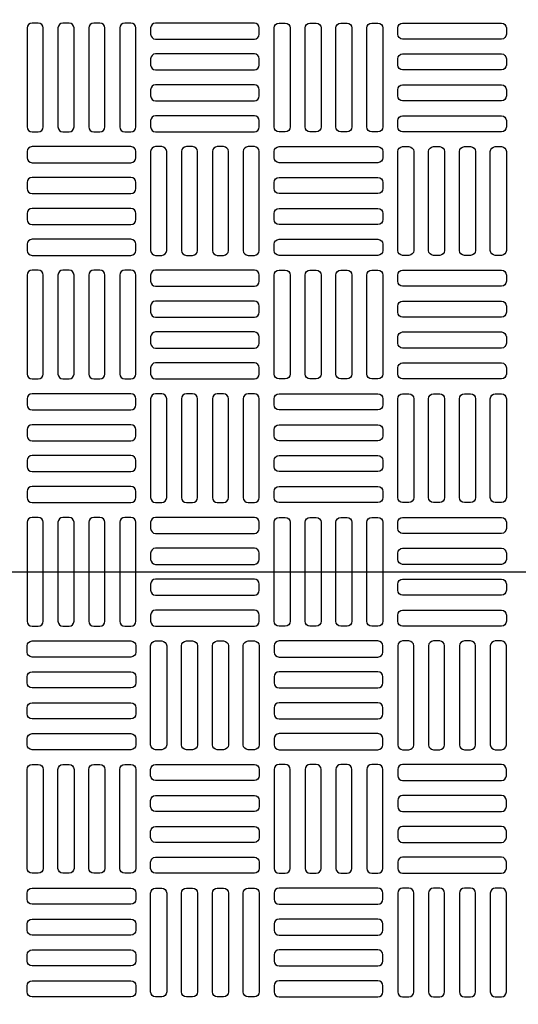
# Model space of a CAD drawing. Extents: x -169 to 7270, y -140 to 2984.
# Tile 501 of 656: x 1864.55 to 1872.49, y 1472.13 to 1487.81. Entities that reach past the tile are written whole.
import ezdxf

# ---------------------------------------------------------------- set-up
doc = ezdxf.new("R2010")
doc.units = 0
doc.header["$MEASUREMENT"] = 0
doc.linetypes.add('HIDDEN2', pattern=[0.28125, 0.1875, -0.09375])
doc.layers.get('DEFPOINTS').update_dxf_attribs({"linetype": 'CONTINUOUS'})
for name, color, linetype in [('MULTI-PORT-MANHOLE-HATCH', 252, 'CONTINUOUS'), ('TANK-MANHOLE-COVER-40', 2, 'CONTINUOUS'), ('TANK-MANHOLE-COVER-HATCH-40', 252, 'CONTINUOUS'), ('TANK-SLOPE', 3, 'CONTINUOUS')]:
    doc.layers.add(name, color=color, linetype=linetype)

msp = doc.modelspace()

# ---------------------------------------------------------------- linework, layer by layer
at = {"layer": 'DEFPOINTS', "color": 8, "linetype": 'HIDDEN2', "ltscale": 0.125}
msp.add_circle((1867.50097, 1479.01839), 14, dxfattribs=at)
msp.add_circle((1867.50097, 1479.01839), 14, dxfattribs=at)
at = {"layer": 'DEFPOINTS', "color": 8, "linetype": 'HIDDEN2', "ltscale": 0.5}
msp.add_circle((1867.50097, 1479.01839), 11, dxfattribs=at)
msp.add_circle((1867.50097, 1479.01839), 11, dxfattribs=at)
at = {"layer": 'MULTI-PORT-MANHOLE-HATCH'}
msp.add_line((1422, 1479.01916), (2010, 1479.01916), dxfattribs=at)
at = {"layer": 'TANK-MANHOLE-COVER-40', "color": 4, "linetype": 'Continuous'}
msp.add_circle((1867.5002, 1479.01839), 22.63902, dxfattribs=at)
at = {"layer": 'TANK-MANHOLE-COVER-40', "color": 1, "linetype": 'Continuous'}
msp.add_circle((1867.5002, 1479.01839), 22.44094, dxfattribs=at)
at = {"layer": 'TANK-MANHOLE-COVER-40', "color": 2, "linetype": 'Continuous'}
msp.add_circle((1867.5002, 1479.01839), 21.65354, dxfattribs=at)
at = {"layer": 'TANK-MANHOLE-COVER-HATCH-40', "linetype": 'Continuous', "flags": 128}
for points in [[(1864.84272, 1486.02627, 0.41421356), (1864.92146, 1486.10501), (1864.92146, 1487.67981, 0.41421356), (1864.84272, 1487.75855), (1864.74429, 1487.75855, 0.41421356), (1864.66555, 1487.67981), (1864.66555, 1486.10501, 0.41421356), (1864.74429, 1486.02627)], [(1865.33485, 1486.02627, 0.41421356), (1865.41359, 1486.10501), (1865.41359, 1487.67981, 0.41421356), (1865.33485, 1487.75855), (1865.23642, 1487.75855, 0.41421356), (1865.15768, 1487.67981), (1865.15768, 1486.10501, 0.41421356), (1865.23642, 1486.02627)], [(1865.82697, 1486.02627, 0.41421356), (1865.90571, 1486.10501), (1865.90571, 1487.67981, 0.41421356), (1865.82697, 1487.75855), (1865.72855, 1487.75855, 0.41421356), (1865.64981, 1487.67981), (1865.64981, 1486.10501, 0.41421356), (1865.72855, 1486.02627)], [(1866.3191, 1486.02627, 0.41421356), (1866.39784, 1486.10501), (1866.39784, 1487.67981, 0.41421356), (1866.3191, 1487.75855), (1866.22067, 1487.75855, 0.41421356), (1866.14193, 1487.67981), (1866.14193, 1486.10501, 0.41421356), (1866.22067, 1486.02627)], [(1868.36634, 1487.67981, 0.41421356), (1868.2876, 1487.75855), (1866.7128, 1487.75855, 0.41421356), (1866.63406, 1487.67981), (1866.63406, 1487.58138, 0.41421356), (1866.7128, 1487.50264), (1868.2876, 1487.50264, 0.41421356), (1868.36634, 1487.58138)], [(1868.6813, 1486.02627, -0.41421356), (1868.60256, 1486.10501), (1868.60256, 1487.67981, -0.41421356), (1868.6813, 1487.75855), (1868.77973, 1487.75855, -0.41421356), (1868.85847, 1487.67981), (1868.85847, 1486.10501, -0.41421356), (1868.77973, 1486.02627)], [(1869.17343, 1486.02627, -0.41421356), (1869.09469, 1486.10501), (1869.09469, 1487.67981, -0.41421356), (1869.17343, 1487.75855), (1869.27185, 1487.75855, -0.41421356), (1869.35059, 1487.67981), (1869.35059, 1486.10501, -0.41421356), (1869.27185, 1486.02627)], [(1869.66555, 1486.02627, -0.41421356), (1869.58681, 1486.10501), (1869.58681, 1487.67981, -0.41421356), (1869.66555, 1487.75855), (1869.76398, 1487.75855, -0.41421356), (1869.84272, 1487.67981), (1869.84272, 1486.10501, -0.41421356), (1869.76398, 1486.02627)], [(1870.15768, 1486.02627, -0.41421356), (1870.07894, 1486.10501), (1870.07894, 1487.67981, -0.41421356), (1870.15768, 1487.75855), (1870.2561, 1487.75855, -0.41421356), (1870.33485, 1487.67981), (1870.33485, 1486.10501, -0.41421356), (1870.2561, 1486.02627)], [(1870.57107, 1487.67981, -0.41421356), (1870.64981, 1487.75855), (1872.22461, 1487.75855, -0.41421356), (1872.30335, 1487.67981), (1872.30335, 1487.58138, -0.41421356), (1872.22461, 1487.50264), (1870.64981, 1487.50264, -0.41421356), (1870.57107, 1487.58138)], [(1868.36634, 1487.18768, 0.41421356), (1868.2876, 1487.26642), (1866.7128, 1487.26642, 0.41421356), (1866.63406, 1487.18768), (1866.63406, 1487.08926, 0.41421356), (1866.7128, 1487.01052), (1868.2876, 1487.01052, 0.41421356), (1868.36634, 1487.08926)], [(1870.57107, 1487.18768, -0.41421356), (1870.64981, 1487.26642), (1872.22461, 1487.26642, -0.41421356), (1872.30335, 1487.18768), (1872.30335, 1487.08926, -0.41421356), (1872.22461, 1487.01052), (1870.64981, 1487.01052, -0.41421356), (1870.57107, 1487.08926)], [(1868.36634, 1486.69556, 0.41421356), (1868.2876, 1486.7743), (1866.7128, 1486.7743, 0.41421356), (1866.63406, 1486.69556), (1866.63406, 1486.59713, 0.41421356), (1866.7128, 1486.51839), (1868.2876, 1486.51839, 0.41421356), (1868.36634, 1486.59713)], [(1870.57107, 1486.69556, -0.41421356), (1870.64981, 1486.7743), (1872.22461, 1486.7743, -0.41421356), (1872.30335, 1486.69556), (1872.30335, 1486.59713, -0.41421356), (1872.22461, 1486.51839), (1870.64981, 1486.51839, -0.41421356), (1870.57107, 1486.59713)], [(1868.36634, 1486.20343, 0.41421356), (1868.2876, 1486.28217), (1866.7128, 1486.28217, 0.41421356), (1866.63406, 1486.20343), (1866.63406, 1486.10501, 0.41421356), (1866.7128, 1486.02627), (1868.2876, 1486.02627, 0.41421356), (1868.36634, 1486.10501)], [(1870.57107, 1486.20343, -0.41421356), (1870.64981, 1486.28217), (1872.22461, 1486.28217, -0.41421356), (1872.30335, 1486.20343), (1872.30335, 1486.10501, -0.41421356), (1872.22461, 1486.02627), (1870.64981, 1486.02627, -0.41421356), (1870.57107, 1486.10501)], [(1864.66555, 1485.61288, 0.41421356), (1864.74429, 1485.53414), (1866.3191, 1485.53414, 0.41421356), (1866.39784, 1485.61288), (1866.39784, 1485.71131, 0.41421356), (1866.3191, 1485.79005), (1864.74429, 1485.79005, 0.41421356), (1864.66555, 1485.71131)], [(1866.81122, 1484.05776, 0.41421356), (1866.88996, 1484.1365), (1866.88996, 1485.71131, 0.41421356), (1866.81122, 1485.79005), (1866.7128, 1485.79005, 0.41421356), (1866.63406, 1485.71131), (1866.63406, 1484.1365, 0.41421356), (1866.7128, 1484.05776)], [(1867.30335, 1484.05776, 0.41421356), (1867.38209, 1484.1365), (1867.38209, 1485.71131, 0.41421356), (1867.30335, 1485.79005), (1867.20492, 1485.79005, 0.41421356), (1867.12618, 1485.71131), (1867.12618, 1484.1365, 0.41421356), (1867.20492, 1484.05776)], [(1867.79547, 1484.05776, 0.41421356), (1867.87422, 1484.1365), (1867.87422, 1485.71131, 0.41421356), (1867.79547, 1485.79005), (1867.69705, 1485.79005, 0.41421356), (1867.61831, 1485.71131), (1867.61831, 1484.1365, 0.41421356), (1867.69705, 1484.05776)], [(1868.2876, 1484.05776, 0.41421356), (1868.36634, 1484.1365), (1868.36634, 1485.71131, 0.41421356), (1868.2876, 1485.79005), (1868.18918, 1485.79005, 0.41421356), (1868.11044, 1485.71131), (1868.11044, 1484.1365, 0.41421356), (1868.18918, 1484.05776)], [(1870.33485, 1485.61288, -0.41421356), (1870.2561, 1485.53414), (1868.6813, 1485.53414, -0.41421356), (1868.60256, 1485.61288), (1868.60256, 1485.71131, -0.41421356), (1868.6813, 1485.79005), (1870.2561, 1485.79005, -0.41421356), (1870.33485, 1485.71131)], [(1870.64981, 1484.05776, -0.41421356), (1870.57107, 1484.1365), (1870.57107, 1485.71131, -0.41421356), (1870.64981, 1485.79005), (1870.74823, 1485.79005, -0.41421356), (1870.82697, 1485.71131), (1870.82697, 1484.1365, -0.41421356), (1870.74823, 1484.05776)], [(1871.14193, 1484.05776, -0.41421356), (1871.06319, 1484.1365), (1871.06319, 1485.71131, -0.41421356), (1871.14193, 1485.79005), (1871.24036, 1485.79005, -0.41421356), (1871.3191, 1485.71131), (1871.3191, 1484.1365, -0.41421356), (1871.24036, 1484.05776)], [(1871.63406, 1484.05776, -0.41421356), (1871.55532, 1484.1365), (1871.55532, 1485.71131, -0.41421356), (1871.63406, 1485.79005), (1871.73248, 1485.79005, -0.41421356), (1871.81122, 1485.71131), (1871.81122, 1484.1365, -0.41421356), (1871.73248, 1484.05776)], [(1872.12618, 1484.05776, -0.41421356), (1872.04744, 1484.1365), (1872.04744, 1485.71131, -0.41421356), (1872.12618, 1485.79005), (1872.22461, 1485.79005, -0.41421356), (1872.30335, 1485.71131), (1872.30335, 1484.1365, -0.41421356), (1872.22461, 1484.05776)], [(1864.66555, 1485.12075, 0.41421356), (1864.74429, 1485.04201), (1866.3191, 1485.04201, 0.41421356), (1866.39784, 1485.12075), (1866.39784, 1485.21918, 0.41421356), (1866.3191, 1485.29792), (1864.74429, 1485.29792, 0.41421356), (1864.66555, 1485.21918)], [(1870.33485, 1485.12075, -0.41421356), (1870.2561, 1485.04201), (1868.6813, 1485.04201, -0.41421356), (1868.60256, 1485.12075), (1868.60256, 1485.21918, -0.41421356), (1868.6813, 1485.29792), (1870.2561, 1485.29792, -0.41421356), (1870.33485, 1485.21918)], [(1864.66555, 1484.62863, 0.41421356), (1864.74429, 1484.54989), (1866.3191, 1484.54989, 0.41421356), (1866.39784, 1484.62863), (1866.39784, 1484.72705, 0.41421356), (1866.3191, 1484.80579), (1864.74429, 1484.80579, 0.41421356), (1864.66555, 1484.72705)], [(1870.33485, 1484.62863, -0.41421356), (1870.2561, 1484.54989), (1868.6813, 1484.54989, -0.41421356), (1868.60256, 1484.62863), (1868.60256, 1484.72705, -0.41421356), (1868.6813, 1484.80579), (1870.2561, 1484.80579, -0.41421356), (1870.33485, 1484.72705)], [(1864.66555, 1484.1365, 0.41421356), (1864.74429, 1484.05776), (1866.3191, 1484.05776, 0.41421356), (1866.39784, 1484.1365), (1866.39784, 1484.23493, 0.41421356), (1866.3191, 1484.31367), (1864.74429, 1484.31367, 0.41421356), (1864.66555, 1484.23493)], [(1870.33485, 1484.1365, -0.41421356), (1870.2561, 1484.05776), (1868.6813, 1484.05776, -0.41421356), (1868.60256, 1484.1365), (1868.60256, 1484.23493, -0.41421356), (1868.6813, 1484.31367), (1870.2561, 1484.31367, -0.41421356), (1870.33485, 1484.23493)], [(1864.84272, 1482.08926, 0.41421356), (1864.92146, 1482.168), (1864.92146, 1483.7428, 0.41421356), (1864.84272, 1483.82154), (1864.74429, 1483.82154, 0.41421356), (1864.66555, 1483.7428), (1864.66555, 1482.168, 0.41421356), (1864.74429, 1482.08926)], [(1865.33485, 1482.08926, 0.41421356), (1865.41359, 1482.168), (1865.41359, 1483.7428, 0.41421356), (1865.33485, 1483.82154), (1865.23642, 1483.82154, 0.41421356), (1865.15768, 1483.7428), (1865.15768, 1482.168, 0.41421356), (1865.23642, 1482.08926)], [(1865.82697, 1482.08926, 0.41421356), (1865.90571, 1482.168), (1865.90571, 1483.7428, 0.41421356), (1865.82697, 1483.82154), (1865.72855, 1483.82154, 0.41421356), (1865.64981, 1483.7428), (1865.64981, 1482.168, 0.41421356), (1865.72855, 1482.08926)], [(1866.3191, 1482.08926, 0.41421356), (1866.39784, 1482.168), (1866.39784, 1483.7428, 0.41421356), (1866.3191, 1483.82154), (1866.22067, 1483.82154, 0.41421356), (1866.14193, 1483.7428), (1866.14193, 1482.168, 0.41421356), (1866.22067, 1482.08926)], [(1868.36634, 1483.7428, 0.41421356), (1868.2876, 1483.82154), (1866.7128, 1483.82154, 0.41421356), (1866.63406, 1483.7428), (1866.63406, 1483.64438, 0.41421356), (1866.7128, 1483.56564), (1868.2876, 1483.56564, 0.41421356), (1868.36634, 1483.64438)], [(1868.6813, 1482.08926, -0.41421356), (1868.60256, 1482.168), (1868.60256, 1483.7428, -0.41421356), (1868.6813, 1483.82154), (1868.77973, 1483.82154, -0.41421356), (1868.85847, 1483.7428), (1868.85847, 1482.168, -0.41421356), (1868.77973, 1482.08926)], [(1869.17343, 1482.08926, -0.41421356), (1869.09469, 1482.168), (1869.09469, 1483.7428, -0.41421356), (1869.17343, 1483.82154), (1869.27185, 1483.82154, -0.41421356), (1869.35059, 1483.7428), (1869.35059, 1482.168, -0.41421356), (1869.27185, 1482.08926)], [(1869.66555, 1482.08926, -0.41421356), (1869.58681, 1482.168), (1869.58681, 1483.7428, -0.41421356), (1869.66555, 1483.82154), (1869.76398, 1483.82154, -0.41421356), (1869.84272, 1483.7428), (1869.84272, 1482.168, -0.41421356), (1869.76398, 1482.08926)], [(1870.15768, 1482.08926, -0.41421356), (1870.07894, 1482.168), (1870.07894, 1483.7428, -0.41421356), (1870.15768, 1483.82154), (1870.2561, 1483.82154, -0.41421356), (1870.33485, 1483.7428), (1870.33485, 1482.168, -0.41421356), (1870.2561, 1482.08926)], [(1870.57107, 1483.7428, -0.41421356), (1870.64981, 1483.82154), (1872.22461, 1483.82154, -0.41421356), (1872.30335, 1483.7428), (1872.30335, 1483.64438, -0.41421356), (1872.22461, 1483.56564), (1870.64981, 1483.56564, -0.41421356), (1870.57107, 1483.64438)], [(1868.36634, 1483.25068, 0.41421356), (1868.2876, 1483.32942), (1866.7128, 1483.32942, 0.41421356), (1866.63406, 1483.25068), (1866.63406, 1483.15225, 0.41421356), (1866.7128, 1483.07351), (1868.2876, 1483.07351, 0.41421356), (1868.36634, 1483.15225)], [(1870.57107, 1483.25068, -0.41421356), (1870.64981, 1483.32942), (1872.22461, 1483.32942, -0.41421356), (1872.30335, 1483.25068), (1872.30335, 1483.15225, -0.41421356), (1872.22461, 1483.07351), (1870.64981, 1483.07351, -0.41421356), (1870.57107, 1483.15225)], [(1868.36634, 1482.75855, 0.41421356), (1868.2876, 1482.83729), (1866.7128, 1482.83729, 0.41421356), (1866.63406, 1482.75855), (1866.63406, 1482.66012, 0.41421356), (1866.7128, 1482.58138), (1868.2876, 1482.58138, 0.41421356), (1868.36634, 1482.66012)], [(1870.57107, 1482.75855, -0.41421356), (1870.64981, 1482.83729), (1872.22461, 1482.83729, -0.41421356), (1872.30335, 1482.75855), (1872.30335, 1482.66012, -0.41421356), (1872.22461, 1482.58138), (1870.64981, 1482.58138, -0.41421356), (1870.57107, 1482.66012)], [(1868.36634, 1482.26642, 0.41421356), (1868.2876, 1482.34516), (1866.7128, 1482.34516, 0.41421356), (1866.63406, 1482.26642), (1866.63406, 1482.168, 0.41421356), (1866.7128, 1482.08926), (1868.2876, 1482.08926, 0.41421356), (1868.36634, 1482.168)], [(1870.57107, 1482.26642, -0.41421356), (1870.64981, 1482.34516), (1872.22461, 1482.34516, -0.41421356), (1872.30335, 1482.26642), (1872.30335, 1482.168, -0.41421356), (1872.22461, 1482.08926), (1870.64981, 1482.08926, -0.41421356), (1870.57107, 1482.168)], [(1864.66555, 1481.67587, 0.41421356), (1864.74429, 1481.59713), (1866.3191, 1481.59713, 0.41421356), (1866.39784, 1481.67587), (1866.39784, 1481.7743, 0.41421356), (1866.3191, 1481.85304), (1864.74429, 1481.85304, 0.41421356), (1864.66555, 1481.7743)], [(1866.81122, 1480.12075, 0.41421356), (1866.88996, 1480.19949), (1866.88996, 1481.7743, 0.41421356), (1866.81122, 1481.85304), (1866.7128, 1481.85304, 0.41421356), (1866.63406, 1481.7743), (1866.63406, 1480.19949, 0.41421356), (1866.7128, 1480.12075)], [(1867.30335, 1480.12075, 0.41421356), (1867.38209, 1480.19949), (1867.38209, 1481.7743, 0.41421356), (1867.30335, 1481.85304), (1867.20492, 1481.85304, 0.41421356), (1867.12618, 1481.7743), (1867.12618, 1480.19949, 0.41421356), (1867.20492, 1480.12075)], [(1867.79547, 1480.12075, 0.41421356), (1867.87422, 1480.19949), (1867.87422, 1481.7743, 0.41421356), (1867.79547, 1481.85304), (1867.69705, 1481.85304, 0.41421356), (1867.61831, 1481.7743), (1867.61831, 1480.19949, 0.41421356), (1867.69705, 1480.12075)], [(1868.2876, 1480.12075, 0.41421356), (1868.36634, 1480.19949), (1868.36634, 1481.7743, 0.41421356), (1868.2876, 1481.85304), (1868.18918, 1481.85304, 0.41421356), (1868.11044, 1481.7743), (1868.11044, 1480.19949, 0.41421356), (1868.18918, 1480.12075)], [(1870.33485, 1481.67587, -0.41421356), (1870.2561, 1481.59713), (1868.6813, 1481.59713, -0.41421356), (1868.60256, 1481.67587), (1868.60256, 1481.7743, -0.41421356), (1868.6813, 1481.85304), (1870.2561, 1481.85304, -0.41421356), (1870.33485, 1481.7743)], [(1870.64981, 1480.12075, -0.41421356), (1870.57107, 1480.19949), (1870.57107, 1481.7743, -0.41421356), (1870.64981, 1481.85304), (1870.74823, 1481.85304, -0.41421356), (1870.82697, 1481.7743), (1870.82697, 1480.19949, -0.41421356), (1870.74823, 1480.12075)], [(1871.14193, 1480.12075, -0.41421356), (1871.06319, 1480.19949), (1871.06319, 1481.7743, -0.41421356), (1871.14193, 1481.85304), (1871.24036, 1481.85304, -0.41421356), (1871.3191, 1481.7743), (1871.3191, 1480.19949, -0.41421356), (1871.24036, 1480.12075)], [(1871.63406, 1480.12075, -0.41421356), (1871.55532, 1480.19949), (1871.55532, 1481.7743, -0.41421356), (1871.63406, 1481.85304), (1871.73248, 1481.85304, -0.41421356), (1871.81122, 1481.7743), (1871.81122, 1480.19949, -0.41421356), (1871.73248, 1480.12075)], [(1872.12618, 1480.12075, -0.41421356), (1872.04744, 1480.19949), (1872.04744, 1481.7743, -0.41421356), (1872.12618, 1481.85304), (1872.22461, 1481.85304, -0.41421356), (1872.30335, 1481.7743), (1872.30335, 1480.19949, -0.41421356), (1872.22461, 1480.12075)], [(1864.66555, 1481.18375, 0.41421356), (1864.74429, 1481.10501), (1866.3191, 1481.10501, 0.41421356), (1866.39784, 1481.18375), (1866.39784, 1481.28217, 0.41421356), (1866.3191, 1481.36091), (1864.74429, 1481.36091, 0.41421356), (1864.66555, 1481.28217)], [(1870.33485, 1481.18375, -0.41421356), (1870.2561, 1481.10501), (1868.6813, 1481.10501, -0.41421356), (1868.60256, 1481.18375), (1868.60256, 1481.28217, -0.41421356), (1868.6813, 1481.36091), (1870.2561, 1481.36091, -0.41421356), (1870.33485, 1481.28217)], [(1864.66555, 1480.69162, 0.41421356), (1864.74429, 1480.61288), (1866.3191, 1480.61288, 0.41421356), (1866.39784, 1480.69162), (1866.39784, 1480.79005, 0.41421356), (1866.3191, 1480.86879), (1864.74429, 1480.86879, 0.41421356), (1864.66555, 1480.79005)], [(1870.33485, 1480.69162, -0.41421356), (1870.2561, 1480.61288), (1868.6813, 1480.61288, -0.41421356), (1868.60256, 1480.69162), (1868.60256, 1480.79005, -0.41421356), (1868.6813, 1480.86879), (1870.2561, 1480.86879, -0.41421356), (1870.33485, 1480.79005)], [(1864.66555, 1480.19949, 0.41421356), (1864.74429, 1480.12075), (1866.3191, 1480.12075, 0.41421356), (1866.39784, 1480.19949), (1866.39784, 1480.29792, 0.41421356), (1866.3191, 1480.37666), (1864.74429, 1480.37666, 0.41421356), (1864.66555, 1480.29792)], [(1870.33485, 1480.19949, -0.41421356), (1870.2561, 1480.12075), (1868.6813, 1480.12075, -0.41421356), (1868.60256, 1480.19949), (1868.60256, 1480.29792, -0.41421356), (1868.6813, 1480.37666), (1870.2561, 1480.37666, -0.41421356), (1870.33485, 1480.29792)], [(1864.84272, 1478.15225, 0.41421356), (1864.92146, 1478.23099), (1864.92146, 1479.80579, 0.41421356), (1864.84272, 1479.88453), (1864.74429, 1479.88453, 0.41421356), (1864.66555, 1479.80579), (1864.66555, 1478.23099, 0.41421356), (1864.74429, 1478.15225)], [(1865.33485, 1478.15225, 0.41421356), (1865.41359, 1478.23099), (1865.41359, 1479.80579, 0.41421356), (1865.33485, 1479.88453), (1865.23642, 1479.88453, 0.41421356), (1865.15768, 1479.80579), (1865.15768, 1478.23099, 0.41421356), (1865.23642, 1478.15225)], [(1865.82697, 1478.15225, 0.41421356), (1865.90571, 1478.23099), (1865.90571, 1479.80579, 0.41421356), (1865.82697, 1479.88453), (1865.72855, 1479.88453, 0.41421356), (1865.64981, 1479.80579), (1865.64981, 1478.23099, 0.41421356), (1865.72855, 1478.15225)], [(1866.3191, 1478.15225, 0.41421356), (1866.39784, 1478.23099), (1866.39784, 1479.80579, 0.41421356), (1866.3191, 1479.88453), (1866.22067, 1479.88453, 0.41421356), (1866.14193, 1479.80579), (1866.14193, 1478.23099, 0.41421356), (1866.22067, 1478.15225)], [(1868.36634, 1479.80579, 0.41421356), (1868.2876, 1479.88453), (1866.7128, 1479.88453, 0.41421356), (1866.63406, 1479.80579), (1866.63406, 1479.70737, 0.41421356), (1866.7128, 1479.62863), (1868.2876, 1479.62863, 0.41421356), (1868.36634, 1479.70737)], [(1868.6813, 1478.15225, -0.41421356), (1868.60256, 1478.23099), (1868.60256, 1479.80579, -0.41421356), (1868.6813, 1479.88453), (1868.77973, 1479.88453, -0.41421356), (1868.85847, 1479.80579), (1868.85847, 1478.23099, -0.41421356), (1868.77973, 1478.15225)], [(1869.17343, 1478.15225, -0.41421356), (1869.09469, 1478.23099), (1869.09469, 1479.80579, -0.41421356), (1869.17343, 1479.88453), (1869.27185, 1479.88453, -0.41421356), (1869.35059, 1479.80579), (1869.35059, 1478.23099, -0.41421356), (1869.27185, 1478.15225)], [(1869.66555, 1478.15225, -0.41421356), (1869.58681, 1478.23099), (1869.58681, 1479.80579, -0.41421356), (1869.66555, 1479.88453), (1869.76398, 1479.88453, -0.41421356), (1869.84272, 1479.80579), (1869.84272, 1478.23099, -0.41421356), (1869.76398, 1478.15225)], [(1870.15768, 1478.15225, -0.41421356), (1870.07894, 1478.23099), (1870.07894, 1479.80579, -0.41421356), (1870.15768, 1479.88453), (1870.2561, 1479.88453, -0.41421356), (1870.33485, 1479.80579), (1870.33485, 1478.23099, -0.41421356), (1870.2561, 1478.15225)], [(1870.57107, 1479.80579, -0.41421356), (1870.64981, 1479.88453), (1872.22461, 1479.88453, -0.41421356), (1872.30335, 1479.80579), (1872.30335, 1479.70737, -0.41421356), (1872.22461, 1479.62863), (1870.64981, 1479.62863, -0.41421356), (1870.57107, 1479.70737)], [(1868.36634, 1479.31367, 0.41421356), (1868.2876, 1479.39241), (1866.7128, 1479.39241, 0.41421356), (1866.63406, 1479.31367), (1866.63406, 1479.21524, 0.41421356), (1866.7128, 1479.1365), (1868.2876, 1479.1365, 0.41421356), (1868.36634, 1479.21524)], [(1870.57107, 1479.31367, -0.41421356), (1870.64981, 1479.39241), (1872.22461, 1479.39241, -0.41421356), (1872.30335, 1479.31367), (1872.30335, 1479.21524, -0.41421356), (1872.22461, 1479.1365), (1870.64981, 1479.1365, -0.41421356), (1870.57107, 1479.21524)], [(1868.36634, 1478.82154, 0.41421356), (1868.2876, 1478.90028), (1866.7128, 1478.90028, 0.41421356), (1866.63406, 1478.82154), (1866.63406, 1478.72312, 0.41421356), (1866.7128, 1478.64438), (1868.2876, 1478.64438, 0.41421356), (1868.36634, 1478.72312)], [(1870.57107, 1478.82154, -0.41421356), (1870.64981, 1478.90028), (1872.22461, 1478.90028, -0.41421356), (1872.30335, 1478.82154), (1872.30335, 1478.72312, -0.41421356), (1872.22461, 1478.64438), (1870.64981, 1478.64438, -0.41421356), (1870.57107, 1478.72312)], [(1868.36634, 1478.32942, 0.41421356), (1868.2876, 1478.40816), (1866.7128, 1478.40816, 0.41421356), (1866.63406, 1478.32942), (1866.63406, 1478.23099, 0.41421356), (1866.7128, 1478.15225), (1868.2876, 1478.15225, 0.41421356), (1868.36634, 1478.23099)], [(1870.57107, 1478.32942, -0.41421356), (1870.64981, 1478.40816), (1872.22461, 1478.40816, -0.41421356), (1872.30335, 1478.32942), (1872.30335, 1478.23099, -0.41421356), (1872.22461, 1478.15225), (1870.64981, 1478.15225, -0.41421356), (1870.57107, 1478.23099)], [(1864.66555, 1477.83729, -0.41421356), (1864.74429, 1477.91603), (1866.3191, 1477.91603, -0.41421356), (1866.39784, 1477.83729), (1866.39784, 1477.73886, -0.41421356), (1866.3191, 1477.66012), (1864.74429, 1477.66012, -0.41421356), (1864.66555, 1477.73886)], [(1866.81122, 1477.91603, -0.41421356), (1866.88996, 1477.83729), (1866.88996, 1476.26249, -0.41421356), (1866.81122, 1476.18375), (1866.7128, 1476.18375, -0.41421356), (1866.63406, 1476.26249), (1866.63406, 1477.83729, -0.41421356), (1866.7128, 1477.91603)], [(1867.30335, 1477.91603, -0.41421356), (1867.38209, 1477.83729), (1867.38209, 1476.26249, -0.41421356), (1867.30335, 1476.18375), (1867.20492, 1476.18375, -0.41421356), (1867.12618, 1476.26249), (1867.12618, 1477.83729, -0.41421356), (1867.20492, 1477.91603)], [(1867.79547, 1477.91603, -0.41421356), (1867.87422, 1477.83729), (1867.87422, 1476.26249, -0.41421356), (1867.79547, 1476.18375), (1867.69705, 1476.18375, -0.41421356), (1867.61831, 1476.26249), (1867.61831, 1477.83729, -0.41421356), (1867.69705, 1477.91603)], [(1868.2876, 1477.91603, -0.41421356), (1868.36634, 1477.83729), (1868.36634, 1476.26249, -0.41421356), (1868.2876, 1476.18375), (1868.18918, 1476.18375, -0.41421356), (1868.11044, 1476.26249), (1868.11044, 1477.83729, -0.41421356), (1868.18918, 1477.91603)], [(1870.33485, 1477.83729, 0.41421356), (1870.2561, 1477.91603), (1868.6813, 1477.91603, 0.41421356), (1868.60256, 1477.83729), (1868.60256, 1477.73886, 0.41421356), (1868.6813, 1477.66012), (1870.2561, 1477.66012, 0.41421356), (1870.33485, 1477.73886)], [(1870.64981, 1477.91603, 0.41421356), (1870.57107, 1477.83729), (1870.57107, 1476.26249, 0.41421356), (1870.64981, 1476.18375), (1870.74823, 1476.18375, 0.41421356), (1870.82697, 1476.26249), (1870.82697, 1477.83729, 0.41421356), (1870.74823, 1477.91603)], [(1871.14193, 1477.91603, 0.41421356), (1871.06319, 1477.83729), (1871.06319, 1476.26249, 0.41421356), (1871.14193, 1476.18375), (1871.24036, 1476.18375, 0.41421356), (1871.3191, 1476.26249), (1871.3191, 1477.83729, 0.41421356), (1871.24036, 1477.91603)], [(1871.63406, 1477.91603, 0.41421356), (1871.55532, 1477.83729), (1871.55532, 1476.26249, 0.41421356), (1871.63406, 1476.18375), (1871.73248, 1476.18375, 0.41421356), (1871.81122, 1476.26249), (1871.81122, 1477.83729, 0.41421356), (1871.73248, 1477.91603)], [(1872.12618, 1477.91603, 0.41421356), (1872.04744, 1477.83729), (1872.04744, 1476.26249, 0.41421356), (1872.12618, 1476.18375), (1872.22461, 1476.18375, 0.41421356), (1872.30335, 1476.26249), (1872.30335, 1477.83729, 0.41421356), (1872.22461, 1477.91603)], [(1864.66555, 1477.34516, -0.41421356), (1864.74429, 1477.4239), (1866.3191, 1477.4239, -0.41421356), (1866.39784, 1477.34516), (1866.39784, 1477.24674, -0.41421356), (1866.3191, 1477.168), (1864.74429, 1477.168, -0.41421356), (1864.66555, 1477.24674)], [(1870.33485, 1477.34516, 0.41421356), (1870.2561, 1477.4239), (1868.6813, 1477.4239, 0.41421356), (1868.60256, 1477.34516), (1868.60256, 1477.24674, 0.41421356), (1868.6813, 1477.168), (1870.2561, 1477.168, 0.41421356), (1870.33485, 1477.24674)], [(1864.66555, 1476.85304, -0.41421356), (1864.74429, 1476.93178), (1866.3191, 1476.93178, -0.41421356), (1866.39784, 1476.85304), (1866.39784, 1476.75461, -0.41421356), (1866.3191, 1476.67587), (1864.74429, 1476.67587, -0.41421356), (1864.66555, 1476.75461)], [(1870.33485, 1476.85304, 0.41421356), (1870.2561, 1476.93178), (1868.6813, 1476.93178, 0.41421356), (1868.60256, 1476.85304), (1868.60256, 1476.75461, 0.41421356), (1868.6813, 1476.67587), (1870.2561, 1476.67587, 0.41421356), (1870.33485, 1476.75461)], [(1864.66555, 1476.36091, -0.41421356), (1864.74429, 1476.43965), (1866.3191, 1476.43965, -0.41421356), (1866.39784, 1476.36091), (1866.39784, 1476.26249, -0.41421356), (1866.3191, 1476.18375), (1864.74429, 1476.18375, -0.41421356), (1864.66555, 1476.26249)], [(1870.33485, 1476.36091, 0.41421356), (1870.2561, 1476.43965), (1868.6813, 1476.43965, 0.41421356), (1868.60256, 1476.36091), (1868.60256, 1476.26249, 0.41421356), (1868.6813, 1476.18375), (1870.2561, 1476.18375, 0.41421356), (1870.33485, 1476.26249)], [(1864.84272, 1475.94753, -0.41421356), (1864.92146, 1475.86879), (1864.92146, 1474.29398, -0.41421356), (1864.84272, 1474.21524), (1864.74429, 1474.21524, -0.41421356), (1864.66555, 1474.29398), (1864.66555, 1475.86879, -0.41421356), (1864.74429, 1475.94753)], [(1865.33485, 1475.94753, -0.41421356), (1865.41359, 1475.86879), (1865.41359, 1474.29398, -0.41421356), (1865.33485, 1474.21524), (1865.23642, 1474.21524, -0.41421356), (1865.15768, 1474.29398), (1865.15768, 1475.86879, -0.41421356), (1865.23642, 1475.94753)], [(1865.82697, 1475.94753, -0.41421356), (1865.90571, 1475.86879), (1865.90571, 1474.29398, -0.41421356), (1865.82697, 1474.21524), (1865.72855, 1474.21524, -0.41421356), (1865.64981, 1474.29398), (1865.64981, 1475.86879, -0.41421356), (1865.72855, 1475.94753)], [(1866.3191, 1475.94753, -0.41421356), (1866.39784, 1475.86879), (1866.39784, 1474.29398, -0.41421356), (1866.3191, 1474.21524), (1866.22067, 1474.21524, -0.41421356), (1866.14193, 1474.29398), (1866.14193, 1475.86879, -0.41421356), (1866.22067, 1475.94753)], [(1868.36634, 1475.77036, -0.41421356), (1868.2876, 1475.69162), (1866.7128, 1475.69162, -0.41421356), (1866.63406, 1475.77036), (1866.63406, 1475.86879, -0.41421356), (1866.7128, 1475.94753), (1868.2876, 1475.94753, -0.41421356), (1868.36634, 1475.86879)], [(1868.6813, 1475.94753, 0.41421356), (1868.60256, 1475.86879), (1868.60256, 1474.29398, 0.41421356), (1868.6813, 1474.21524), (1868.77973, 1474.21524, 0.41421356), (1868.85847, 1474.29398), (1868.85847, 1475.86879, 0.41421356), (1868.77973, 1475.94753)], [(1869.17343, 1475.94753, 0.41421356), (1869.09469, 1475.86879), (1869.09469, 1474.29398, 0.41421356), (1869.17343, 1474.21524), (1869.27185, 1474.21524, 0.41421356), (1869.35059, 1474.29398), (1869.35059, 1475.86879, 0.41421356), (1869.27185, 1475.94753)], [(1869.66555, 1475.94753, 0.41421356), (1869.58681, 1475.86879), (1869.58681, 1474.29398, 0.41421356), (1869.66555, 1474.21524), (1869.76398, 1474.21524, 0.41421356), (1869.84272, 1474.29398), (1869.84272, 1475.86879, 0.41421356), (1869.76398, 1475.94753)], [(1870.15768, 1475.94753, 0.41421356), (1870.07894, 1475.86879), (1870.07894, 1474.29398, 0.41421356), (1870.15768, 1474.21524), (1870.2561, 1474.21524, 0.41421356), (1870.33485, 1474.29398), (1870.33485, 1475.86879, 0.41421356), (1870.2561, 1475.94753)], [(1870.57107, 1475.77036, 0.41421356), (1870.64981, 1475.69162), (1872.22461, 1475.69162, 0.41421356), (1872.30335, 1475.77036), (1872.30335, 1475.86879, 0.41421356), (1872.22461, 1475.94753), (1870.64981, 1475.94753, 0.41421356), (1870.57107, 1475.86879)], [(1868.36634, 1475.27823, -0.41421356), (1868.2876, 1475.19949), (1866.7128, 1475.19949, -0.41421356), (1866.63406, 1475.27823), (1866.63406, 1475.37666, -0.41421356), (1866.7128, 1475.4554), (1868.2876, 1475.4554, -0.41421356), (1868.36634, 1475.37666)], [(1870.57107, 1475.27823, 0.41421356), (1870.64981, 1475.19949), (1872.22461, 1475.19949, 0.41421356), (1872.30335, 1475.27823), (1872.30335, 1475.37666, 0.41421356), (1872.22461, 1475.4554), (1870.64981, 1475.4554, 0.41421356), (1870.57107, 1475.37666)], [(1868.36634, 1474.78611, -0.41421356), (1868.2876, 1474.70737), (1866.7128, 1474.70737, -0.41421356), (1866.63406, 1474.78611), (1866.63406, 1474.88453, -0.41421356), (1866.7128, 1474.96327), (1868.2876, 1474.96327, -0.41421356), (1868.36634, 1474.88453)], [(1870.57107, 1474.78611, 0.41421356), (1870.64981, 1474.70737), (1872.22461, 1474.70737, 0.41421356), (1872.30335, 1474.78611), (1872.30335, 1474.88453, 0.41421356), (1872.22461, 1474.96327), (1870.64981, 1474.96327, 0.41421356), (1870.57107, 1474.88453)], [(1868.36634, 1474.29398, -0.41421356), (1868.2876, 1474.21524), (1866.7128, 1474.21524, -0.41421356), (1866.63406, 1474.29398), (1866.63406, 1474.39241, -0.41421356), (1866.7128, 1474.47115), (1868.2876, 1474.47115, -0.41421356), (1868.36634, 1474.39241)], [(1870.57107, 1474.29398, 0.41421356), (1870.64981, 1474.21524), (1872.22461, 1474.21524, 0.41421356), (1872.30335, 1474.29398), (1872.30335, 1474.39241, 0.41421356), (1872.22461, 1474.47115), (1870.64981, 1474.47115, 0.41421356), (1870.57107, 1474.39241)], [(1864.66555, 1473.90028, -0.41421356), (1864.74429, 1473.97902), (1866.3191, 1473.97902, -0.41421356), (1866.39784, 1473.90028), (1866.39784, 1473.80186, -0.41421356), (1866.3191, 1473.72312), (1864.74429, 1473.72312, -0.41421356), (1864.66555, 1473.80186)], [(1866.81122, 1473.97902, -0.41421356), (1866.88996, 1473.90028), (1866.88996, 1472.32548, -0.41421356), (1866.81122, 1472.24674), (1866.7128, 1472.24674, -0.41421356), (1866.63406, 1472.32548), (1866.63406, 1473.90028, -0.41421356), (1866.7128, 1473.97902)], [(1867.30335, 1473.97902, -0.41421356), (1867.38209, 1473.90028), (1867.38209, 1472.32548, -0.41421356), (1867.30335, 1472.24674), (1867.20492, 1472.24674, -0.41421356), (1867.12618, 1472.32548), (1867.12618, 1473.90028, -0.41421356), (1867.20492, 1473.97902)], [(1867.79547, 1473.97902, -0.41421356), (1867.87422, 1473.90028), (1867.87422, 1472.32548, -0.41421356), (1867.79547, 1472.24674), (1867.69705, 1472.24674, -0.41421356), (1867.61831, 1472.32548), (1867.61831, 1473.90028, -0.41421356), (1867.69705, 1473.97902)], [(1868.2876, 1473.97902, -0.41421356), (1868.36634, 1473.90028), (1868.36634, 1472.32548, -0.41421356), (1868.2876, 1472.24674), (1868.18918, 1472.24674, -0.41421356), (1868.11044, 1472.32548), (1868.11044, 1473.90028, -0.41421356), (1868.18918, 1473.97902)], [(1870.33485, 1473.90028, 0.41421356), (1870.2561, 1473.97902), (1868.6813, 1473.97902, 0.41421356), (1868.60256, 1473.90028), (1868.60256, 1473.80186, 0.41421356), (1868.6813, 1473.72312), (1870.2561, 1473.72312, 0.41421356), (1870.33485, 1473.80186)], [(1870.64981, 1473.97902, 0.41421356), (1870.57107, 1473.90028), (1870.57107, 1472.32548, 0.41421356), (1870.64981, 1472.24674), (1870.74823, 1472.24674, 0.41421356), (1870.82697, 1472.32548), (1870.82697, 1473.90028, 0.41421356), (1870.74823, 1473.97902)], [(1871.14193, 1473.97902, 0.41421356), (1871.06319, 1473.90028), (1871.06319, 1472.32548, 0.41421356), (1871.14193, 1472.24674), (1871.24036, 1472.24674, 0.41421356), (1871.3191, 1472.32548), (1871.3191, 1473.90028, 0.41421356), (1871.24036, 1473.97902)], [(1871.63406, 1473.97902, 0.41421356), (1871.55532, 1473.90028), (1871.55532, 1472.32548, 0.41421356), (1871.63406, 1472.24674), (1871.73248, 1472.24674, 0.41421356), (1871.81122, 1472.32548), (1871.81122, 1473.90028, 0.41421356), (1871.73248, 1473.97902)], [(1872.12618, 1473.97902, 0.41421356), (1872.04744, 1473.90028), (1872.04744, 1472.32548, 0.41421356), (1872.12618, 1472.24674), (1872.22461, 1472.24674, 0.41421356), (1872.30335, 1472.32548), (1872.30335, 1473.90028, 0.41421356), (1872.22461, 1473.97902)], [(1864.66555, 1473.40816, -0.41421356), (1864.74429, 1473.4869), (1866.3191, 1473.4869, -0.41421356), (1866.39784, 1473.40816), (1866.39784, 1473.30973, -0.41421356), (1866.3191, 1473.23099), (1864.74429, 1473.23099, -0.41421356), (1864.66555, 1473.30973)], [(1870.33485, 1473.40816, 0.41421356), (1870.2561, 1473.4869), (1868.6813, 1473.4869, 0.41421356), (1868.60256, 1473.40816), (1868.60256, 1473.30973, 0.41421356), (1868.6813, 1473.23099), (1870.2561, 1473.23099, 0.41421356), (1870.33485, 1473.30973)], [(1864.66555, 1472.91603, -0.41421356), (1864.74429, 1472.99477), (1866.3191, 1472.99477, -0.41421356), (1866.39784, 1472.91603), (1866.39784, 1472.8176, -0.41421356), (1866.3191, 1472.73886), (1864.74429, 1472.73886, -0.41421356), (1864.66555, 1472.8176)], [(1870.33485, 1472.91603, 0.41421356), (1870.2561, 1472.99477), (1868.6813, 1472.99477, 0.41421356), (1868.60256, 1472.91603), (1868.60256, 1472.8176, 0.41421356), (1868.6813, 1472.73886), (1870.2561, 1472.73886, 0.41421356), (1870.33485, 1472.8176)], [(1864.66555, 1472.4239, -0.41421356), (1864.74429, 1472.50264), (1866.3191, 1472.50264, -0.41421356), (1866.39784, 1472.4239), (1866.39784, 1472.32548, -0.41421356), (1866.3191, 1472.24674), (1864.74429, 1472.24674, -0.41421356), (1864.66555, 1472.32548)], [(1870.33485, 1472.4239, 0.41421356), (1870.2561, 1472.50264), (1868.6813, 1472.50264, 0.41421356), (1868.60256, 1472.4239), (1868.60256, 1472.32548, 0.41421356), (1868.6813, 1472.24674), (1870.2561, 1472.24674, 0.41421356), (1870.33485, 1472.32548)]]:
    msp.add_lwpolyline(points, format="xyb", close=True, dxfattribs=at)
at = {"layer": 'TANK-SLOPE'}
msp.add_lwpolyline([(1866.91525, 1513.65247), (1756.74966, 1499.01913, 0.99751231), (1756.74966, 1459.01766), (1866.91587, 1444.3843, 1.01702303)], format="xyb", close=True, dxfattribs=at)

doc.saveas('drawing.dxf')
